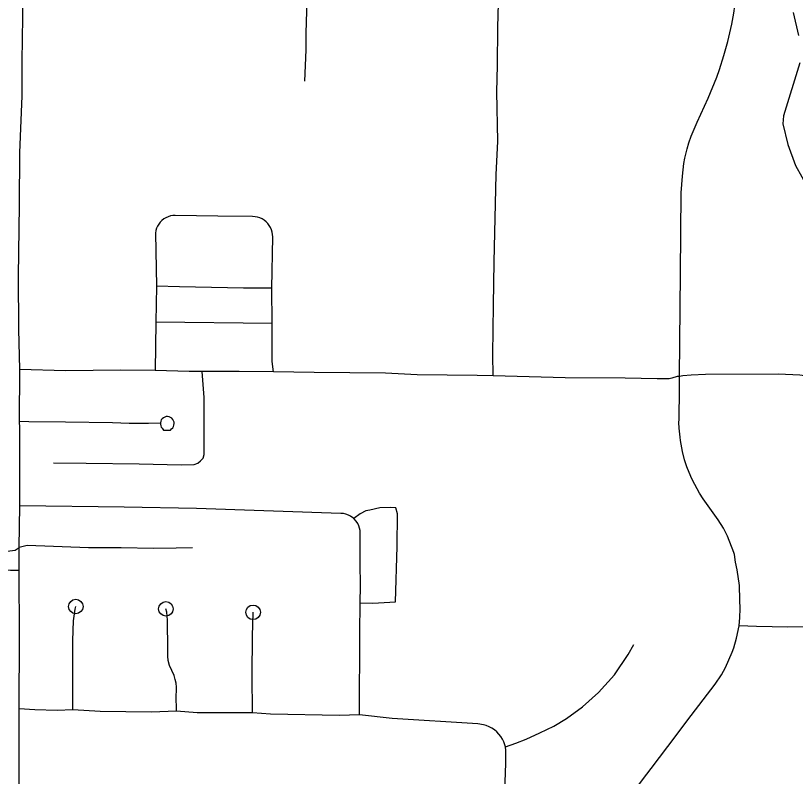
# Model space of a CAD drawing. Extents: x -19 to 366, y -4 to 359.
# Drawn here: x 147.247 to 147.756, y 192.458 to 192.955 of the extents above; entities that cross this region are included whole.
import ezdxf

# ---------------------------------------------------------------- set-up
doc = ezdxf.new("R2010")
doc.units = 0
for name, color, linetype in [('Level 33', 7, 'Continuous'), ('Level 35', 7, 'Continuous'), ('Level 60', 7, 'Continuous')]:
    doc.layers.add(name, color=color, linetype=linetype)

msp = doc.modelspace()

# ---------------------------------------------------------------- linework, layer by layer
at = {"layer": 'Level 33'}
for points in [[(147.25014, 192.7239), (147.24938, 192.75012), (147.24926, 192.78476), (147.24989, 192.83101), (147.25013, 192.86512), (147.25171, 192.90233), (147.25167, 192.92667), (147.25181, 192.93772), (147.25223, 192.97358)], [(147.43772, 192.97215), (147.43683, 192.94326), (147.4368, 192.93243), (147.43587, 192.91193)], [(147.559, 192.71975), (147.5587, 192.73369), (147.55928, 192.76572), (147.55957, 192.79399), (147.56106, 192.85116), (147.56151, 192.86397), (147.56204, 192.87286), (147.56146, 192.90497), (147.56178, 192.92216), (147.56198, 192.94707), (147.56243, 192.96295), (147.56249, 192.97049)], [(147.68059, 192.71928), (147.68118, 192.7865), (147.68166, 192.83915), (147.68245, 192.85004), (147.68343, 192.8583), (147.68407, 192.86164), (147.68557, 192.8677), (147.68673, 192.87177), (147.68823, 192.87611), (147.69203, 192.88515), (147.69926, 192.90077), (147.70494, 192.91452), (147.70673, 192.91952), (147.70953, 192.92866), (147.7121, 192.93796), (147.71474, 192.94923), (147.71609, 192.95634), (147.71673, 192.96108), (147.71909, 192.96561), (147.71992, 192.96691), (147.7204, 192.96929)], [(147.41457, 192.77698), (147.41514, 192.81028), (147.41507, 192.81187), (147.41481, 192.81345), (147.41433, 192.81498), (147.4137, 192.81645), (147.4129, 192.81782), (147.41194, 192.8191), (147.41081, 192.82024), (147.40958, 192.82124), (147.4082, 192.82208), (147.40676, 192.82275), (147.40523, 192.82324), (147.40366, 192.82354), (147.40207, 192.82365), (147.37935, 192.8238), (147.35153, 192.82431), (147.34994, 192.82424), (147.34839, 192.82398), (147.34689, 192.82352), (147.34544, 192.82288), (147.34409, 192.82207), (147.34284, 192.8211), (147.34174, 192.81999), (147.34078, 192.81874), (147.33997, 192.81738), (147.33935, 192.81594), (147.33889, 192.81442), (147.33863, 192.81287), (147.33936, 192.77821)], [(147.33936, 192.77821), (147.33895, 192.75467)], [(147.41457, 192.77698), (147.396, 192.77697), (147.3543, 192.77768), (147.33936, 192.77821)], [(147.41472, 192.75385), (147.41457, 192.77698)], [(147.33895, 192.75467), (147.33843, 192.72325)], [(147.41472, 192.75385), (147.33895, 192.75467)], [(147.41557, 192.72231), (147.41485, 192.72902), (147.41472, 192.75385)], [(147.25003, 192.69016), (147.25014, 192.7239)], [(147.33843, 192.72325), (147.31609, 192.72336), (147.27992, 192.72287), (147.25014, 192.7239)], [(147.27216, 192.663), (147.29335, 192.66257), (147.32794, 192.66219), (147.3555, 192.66161), (147.36395, 192.66186), (147.36639, 192.66264), (147.36812, 192.66411), (147.36984, 192.66592), (147.37045, 192.66841), (147.37044, 192.68385), (147.37041, 192.7055), (147.36919, 192.7226)], [(147.36919, 192.7226), (147.36066, 192.72259), (147.33843, 192.72325)], [(147.41557, 192.72231), (147.39335, 192.7226), (147.36919, 192.7226)], [(147.559, 192.71975), (147.54855, 192.71988), (147.50937, 192.72036), (147.48868, 192.72147), (147.44216, 192.72186), (147.41557, 192.72231)], [(147.68059, 192.71928), (147.67905, 192.71918), (147.67565, 192.71806), (147.67395, 192.71777), (147.66612, 192.71766), (147.64524, 192.71817), (147.60601, 192.7184), (147.559, 192.71975)], [(147.70932, 192.6202), (147.70593, 192.62576), (147.69596, 192.63931), (147.69364, 192.64303), (147.69051, 192.64871), (147.68935, 192.65111), (147.68801, 192.65392), (147.68536, 192.66027), (147.68387, 192.6649), (147.6825, 192.6703), (147.6812, 192.67744), (147.68097, 192.67965), (147.68036, 192.68552), (147.68025, 192.68928), (147.68039, 192.69116), (147.68062, 192.71105), (147.68059, 192.71928)], [(147.81373, 192.71619), (147.79251, 192.71615), (147.78711, 192.71638), (147.78034, 192.71704), (147.77308, 192.71821), (147.75907, 192.72003), (147.74527, 192.72069), (147.69748, 192.72053), (147.68819, 192.72012), (147.6828, 192.71964), (147.68059, 192.71928)], [(147.34184, 192.68903), (147.34185, 192.68806), (147.34207, 192.68711), (147.34247, 192.68623), (147.34306, 192.68546), (147.34379, 192.68421), (147.34464, 192.6842), (147.34841, 192.68415), (147.34921, 192.68508), (147.3499, 192.68578), (147.35039, 192.68661), (147.35072, 192.68752), (147.35084, 192.68849), (147.35076, 192.68947), (147.35045, 192.69041), (147.34997, 192.69126), (147.34929, 192.69198), (147.34849, 192.69255), (147.34758, 192.69292), (147.3466, 192.69309), (147.34563, 192.69304), (147.34467, 192.69278), (147.34381, 192.69232), (147.34307, 192.69168), (147.34247, 192.69089), (147.34205, 192.68999), (147.34184, 192.68903)], [(147.25015, 192.65951), (147.25006, 192.68548), (147.25003, 192.69016)], [(147.25003, 192.69016), (147.25596, 192.68987), (147.28003, 192.68975), (147.31069, 192.68921), (147.32139, 192.68887), (147.33418, 192.68877), (147.34184, 192.68903)], [(147.25018, 192.6348), (147.25015, 192.65951)], [(147.24981, 192.60755), (147.25018, 192.6348)], [(147.36545, 192.633), (147.31829, 192.63397), (147.25018, 192.6348)], [(147.46798, 192.62657), (147.46599, 192.62807), (147.46453, 192.62883), (147.46297, 192.62939), (147.46133, 192.62974), (147.45969, 192.62989), (147.36545, 192.633)], [(147.47224, 192.5715), (147.48043, 192.57135), (147.49523, 192.57222), (147.49645, 192.60834), (147.49659, 192.62972), (147.49544, 192.63351), (147.49209, 192.63367), (147.48516, 192.63346), (147.47862, 192.63196), (147.476, 192.63163), (147.47222, 192.62971), (147.46798, 192.62657)], [(147.47224, 192.5715), (147.47245, 192.58258), (147.47222, 192.59739), (147.47227, 192.61698), (147.47217, 192.61865), (147.47186, 192.62028), (147.47132, 192.62186), (147.47061, 192.62336), (147.46969, 192.62475), (147.46798, 192.62657)], [(147.71949, 192.55648), (147.71995, 192.56188), (147.72011, 192.56764), (147.72005, 192.57357), (147.71965, 192.58287), (147.7183, 192.59301), (147.71723, 192.59812), (147.71644, 192.60315), (147.71609, 192.60441), (147.71194, 192.61509), (147.70932, 192.6202)], [(147.18834, 192.60483), (147.2111, 192.60475), (147.23675, 192.60465), (147.247, 192.60581), (147.24981, 192.60755)], [(147.24976, 192.59269), (147.24981, 192.60755)], [(147.36278, 192.60747), (147.35218, 192.60712), (147.33736, 192.60703), (147.31617, 192.60745), (147.295, 192.60753), (147.25486, 192.60884), (147.24981, 192.60755)], [(147.24976, 192.59269), (147.244, 192.59258), (147.22841, 192.59306), (147.21145, 192.59312), (147.20605, 192.59314), (147.18713, 192.59295)], [(147.24962, 192.50231), (147.24987, 192.5492), (147.24976, 192.59269)], [(147.47186, 192.49846), (147.47195, 192.55188), (147.47224, 192.5715)], [(147.28478, 192.50179), (147.28471, 192.54701), (147.28525, 192.55988), (147.2862, 192.56738), (147.28667, 192.56913)], [(147.35233, 192.50082), (147.35223, 192.51129), (147.35242, 192.51387), (147.35236, 192.51645), (147.35207, 192.51902), (147.35155, 192.52155), (147.35081, 192.52403), (147.34789, 192.53064), (147.34701, 192.534), (147.34664, 192.53672), (147.34663, 192.5388), (147.34678, 192.54086), (147.3466, 192.56012), (147.34614, 192.56542), (147.34546, 192.56761)], [(147.40193, 192.4998), (147.40181, 192.5245), (147.40196, 192.54949), (147.40236, 192.56534)], [(147.64211, 192.4239), (147.64308, 192.43006), (147.64456, 192.43553), (147.64589, 192.43934), (147.64751, 192.4429), (147.64933, 192.44616), (147.65642, 192.45597), (147.66205, 192.46341), (147.67292, 192.47782), (147.68825, 192.49792), (147.70396, 192.51849), (147.70801, 192.52456), (147.71062, 192.52923), (147.71501, 192.53925), (147.71597, 192.54208), (147.71784, 192.54855), (147.71949, 192.55648)], [(147.80374, 192.55478), (147.80023, 192.55492), (147.76939, 192.55582), (147.75132, 192.5557), (147.73075, 192.55609), (147.71949, 192.55648)], [(147.56697, 192.47749), (147.57381, 192.47993), (147.58064, 192.48261), (147.58955, 192.48664), (147.59868, 192.491), (147.60675, 192.49595), (147.61731, 192.50373), (147.62772, 192.51302), (147.6381, 192.5246), (147.6472, 192.53787), (147.65077, 192.54426)], [(147.25074, 192.40783), (147.24977, 192.45697), (147.24974, 192.46365), (147.24962, 192.50231)], [(147.28478, 192.50179), (147.27447, 192.50135), (147.25989, 192.50179), (147.24962, 192.50231)], [(147.35233, 192.50082), (147.33601, 192.50018), (147.30255, 192.50066), (147.28478, 192.50179)], [(147.40193, 192.4998), (147.36577, 192.49966), (147.35233, 192.50082)], [(147.47186, 192.49846), (147.45871, 192.49804), (147.41371, 192.49888), (147.40193, 192.4998)], [(147.56697, 192.47749), (147.56587, 192.48076), (147.56501, 192.48257), (147.56399, 192.48429), (147.56276, 192.48588), (147.56139, 192.48733), (147.55984, 192.48862), (147.55819, 192.48974), (147.55641, 192.49067), (147.55454, 192.4914), (147.55261, 192.49193), (147.54904, 192.49261), (147.49301, 192.49608), (147.47186, 192.49846)], [(147.56642, 192.43469), (147.56635, 192.44283), (147.56722, 192.46671), (147.56718, 192.47511), (147.56697, 192.47749)]]:
    msp.add_lwpolyline(points, dxfattribs=at)
for centre in [(147.28667, 192.56913), (147.34546, 192.56761), (147.40236, 192.56534)]:
    msp.add_circle(centre, 0.00473, dxfattribs=at)
at = {"layer": 'Level 35'}
for points in [[(147.75476, 192.95685), (147.7583, 192.94171)], [(147.75922, 192.92389), (147.74853, 192.88928), (147.74801, 192.88416), (147.75135, 192.87053), (147.7562, 192.85692), (147.76872, 192.83464)]]:
    msp.add_lwpolyline(points, dxfattribs=at)
at = {"layer": 'Level 60'}
for points in [[(154.11585, 1.87092), (153.9063, 10.48743), (153.69602, 19.10409), (153.48501, 27.72087), (153.27327, 36.3378), (153.0608, 44.95486), (152.84759, 53.57206), (152.63366, 62.1894), (152.419, 70.80688), (152.20362, 79.42449), (151.98751, 88.04225), (151.77068, 96.66014), (151.55312, 105.27817), (151.33484, 113.89634), (151.11584, 122.51465), (150.89612, 131.13311), (150.67568, 139.7517), (150.45452, 148.37043), (150.23264, 156.98931), (150.01005, 165.60832), (149.78674, 174.22748), (149.56272, 182.84677), (149.33799, 191.46621), (149.11254, 200.0858), (148.88638, 208.70552), (148.65952, 217.32539), (148.43194, 225.9454), (148.20366, 234.56555), (147.97466, 243.18584), (147.74497, 251.80628), (147.51457, 260.42687), (147.28346, 269.04759), (147.05165, 277.66846), (146.81914, 286.28948), (146.58593, 294.91064), (146.35202, 303.53194), (146.11742, 312.15339), (145.88211, 320.77499), (145.64611, 329.39673), (145.40941, 338.01861), (145.17202, 346.64065)], [(0, 189.51617), (7.11214, 189.52059), (14.22427, 189.53386), (21.33637, 189.55597), (28.44845, 189.58693), (35.56048, 189.62672), (42.67245, 189.67537), (49.78436, 189.73285), (56.89619, 189.79918), (64.00793, 189.87436), (71.11958, 189.95838), (78.23111, 190.05124), (85.34253, 190.15294), (92.45381, 190.26349), (99.56495, 190.38288), (106.67593, 190.51112), (113.78675, 190.6482), (120.89739, 190.79412), (128.00785, 190.94888), (135.11811, 191.11248), (142.22816, 191.28493), (149.33799, 191.46621), (156.44759, 191.65634), (163.55694, 191.85531), (170.66605, 192.06312), (177.77489, 192.27977), (184.88345, 192.50526), (191.99173, 192.73959), (199.09971, 192.98276), (206.20739, 193.23477), (213.31474, 193.49561), (220.42177, 193.7653), (227.52845, 194.04382), (234.63479, 194.33118), (241.74076, 194.62738), (248.84635, 194.93241), (255.95157, 195.24628), (263.05638, 195.56898), (270.16079, 195.90052), (277.26478, 196.24089), (284.36834, 196.5901), (291.47147, 196.94814), (298.57414, 197.31501), (305.67635, 197.69072), (312.77809, 198.07525), (319.87934, 198.46862), (326.9801, 198.87082), (334.08035, 199.28185), (341.18009, 199.7017)]]:
    msp.add_spline(points, degree=3, dxfattribs=at)

doc.saveas('drawing.dxf')
